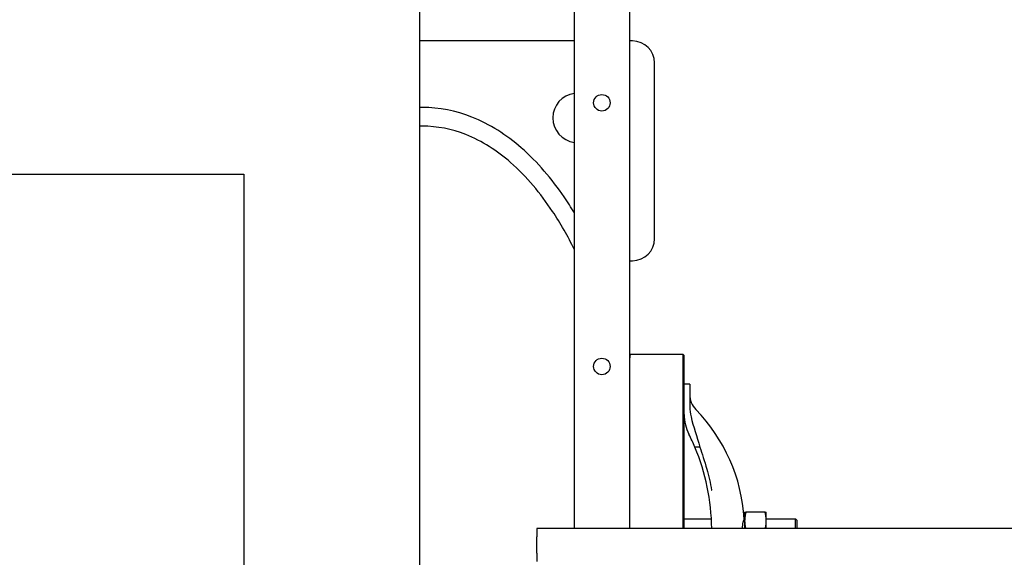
# Model space of a CAD drawing. Header units: inches. Extents: x 24 to 1128, y -74 to 748.
# Tile 402 of 557: x 692 to 737, y 283 to 308. Entities that reach past the tile are written whole.
import ezdxf

# ---------------------------------------------------------------- set-up
doc = ezdxf.new("R2010")
doc.units = ezdxf.units.IN
doc.header["$LTSCALE"] = 32
doc.header["$MEASUREMENT"] = 0
doc.layers.add('Visible (ANSI)', color=7, linetype='Continuous', lineweight=30)

msp = doc.modelspace()

# ---------------------------------------------------------------- linework, layer by layer
at = {"layer": 'Visible (ANSI)'}
for p, q in [((717.57905, 284.68016), (717.57905, 320.8695)), ((720.07905, 320.8695), (720.07905, 284.68016)), ((710.53905, 308.80516), (710.53905, 154.93966)), ((717.57905, 306.86766), (710.53905, 306.86766)), ((720.2242, 306.86766), (720.07905, 306.86766)), ((721.2242, 297.86766), (721.2242, 305.86766)), ((710.66405, 303.83928), (710.53905, 303.83928)), ((710.66405, 302.99005), (710.53905, 302.99005)), ((493.53905, 300.80516), (702.53905, 300.80516)), ((702.53905, 300.80516), (702.53905, 163.93966)), ((720.07905, 296.86766), (720.2242, 296.86766)), ((720.11736, 292.61766), (722.5104, 292.61766)), ((722.5104, 292.61766), (722.5729, 292.55516)), ((722.5104, 292.61765), (722.5104, 284.68016)), ((722.5729, 284.68016), (722.5729, 292.55515)), ((722.8229, 291.24266), (722.5729, 291.24266)), ((722.8229, 291.24266), (722.8229, 290.94216)), ((722.8229, 290.94216), (722.8229, 290.32114)), ((723.28596, 288.37908), (723.05965, 288.37908)), ((725.3229, 285.43016), (725.3229, 285.02391)), ((726.24829, 285.43016), (725.38151, 285.43016)), ((726.3069, 285.02391), (726.3069, 285.43016)), ((722.5729, 285.11766), (723.80994, 285.11766)), ((725.30699, 285.11766), (725.3229, 285.11766)), ((725.3229, 285.02391), (725.3229, 284.68016)), ((726.3069, 285.11766), (727.6354, 285.11766)), ((726.3069, 284.68016), (726.3069, 285.02391)), ((727.6979, 285.05516), (727.6354, 285.11766)), ((727.6354, 284.68016), (727.6354, 285.11766)), ((727.6979, 285.05516), (727.6979, 284.68016)), ((755.36905, 284.68016), (715.86905, 284.68016)), ((715.86905, 284.68016), (715.86905, 284.30516)), ((715.86905, 283.55516), (715.86905, 284.30516)), ((715.86905, 283.55516), (715.86905, 283.18016))]:
    msp.add_line(p, q, dxfattribs=at)
for centre in [(718.82905, 304.05516), (718.82905, 304.05516), (718.82905, 292.05516), (718.82905, 292.05516)]:
    msp.add_circle(centre, 0.375, dxfattribs=at)
for centre, radius, start, end in [((720.2242, 305.86766), 1, 0, 90), ((717.7242, 303.36766), 1.125, 97.413027, 262.586973), ((720.2242, 297.86766), 1, 270, 0), ((723.8229, 290.78715), 1, 180, 224.117595), ((724.5729, 289.86766), 2, 180, 206.784996), ((717.4604, 284.61766), 7.8625, 3.646071, 44.117595), ((714.1729, 284.61766), 9.65, 22.941059, 26.784996), ((714.1729, 284.61766), 9.65, 0.371089, 22.941059)]:
    msp.add_arc(centre, radius, start, end, dxfattribs=at)
for points, knots in [([(717.57906, 299.03944), (717.43018, 299.28662), (717.27497, 299.52934), (716.5563, 300.5832), (715.90903, 301.35277), (714.49163, 302.58881), (713.73841, 303.07753), (712.189, 303.68767), (711.43579, 303.83928), (710.66405, 303.83928)], [-22.3242414, -22.3242414, -22.3242414, -22.3242414, -20.14905615, -20.14905615, -12.6577515, -12.6577515, -5.88066707, -5.88066707, 0, 0, 0, 0]), ([(717.57907, 297.37839), (717.28126, 297.97732), (716.95028, 298.56038), (716.04358, 299.9255), (715.40926, 300.69626), (714.06712, 301.86705), (713.38661, 302.3115), (712.00438, 302.85586), (711.34289, 302.99005), (710.66405, 302.99005)], [-23.70909892, -23.70909892, -23.70909892, -23.70909892, -18.68870187, -18.68870187, -11.29271074, -11.29271074, -5.17271661, -5.17271661, 0, 0, 0, 0]), ([(720.11736, 292.61766), (720.11736, 292.61766), (720.11705, 292.61532), (720.11641, 292.61064), (720.11641, 292.6106), (720.1164, 292.61056), (720.1164, 292.61052), (720.116, 292.60758), (720.11548, 292.60374), (720.11485, 292.599), (720.11468, 292.59777), (720.11451, 292.59648), (720.11433, 292.59514), (720.11431, 292.59501), (720.11429, 292.59489), (720.11428, 292.59476), (720.11262, 292.58246), (720.1103, 292.56519), (720.10732, 292.54296), (720.10712, 292.54142), (720.10691, 292.53986), (720.10669, 292.53827), (720.10664, 292.53782), (720.10658, 292.53738), (720.10652, 292.53693), (720.10492, 292.525), (720.10315, 292.51173), (720.10121, 292.49713), (720.10112, 292.49647), (720.10103, 292.49579), (720.10094, 292.49512), (720.09908, 292.48112), (720.09706, 292.46593), (720.09489, 292.44953), (720.09244, 292.43103), (720.0898, 292.41099), (720.08696, 292.38942), (720.0868, 292.38817), (720.08663, 292.3869), (720.08646, 292.38563), (720.08412, 292.36779), (720.08165, 292.34891), (720.07905, 292.32901)], [0.7140842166, 0.7140842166, 0.7140842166, 0.7140842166, 0.7213771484, 0.7213771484, 0.7213771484, 0.721438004, 0.721438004, 0.721438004, 0.7259780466, 0.7259780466, 0.7259780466, 0.7271517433, 0.7271517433, 0.7271517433, 0.7272610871, 0.7272610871, 0.7272610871, 0.7379006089, 0.7379006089, 0.7379006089, 0.7386382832, 0.7386382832, 0.7386382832, 0.7388435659, 0.7388435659, 0.7388435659, 0.7443394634, 0.7443394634, 0.7443394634, 0.7445913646, 0.7445913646, 0.7445913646, 0.7498183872, 0.7498183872, 0.7498183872, 0.7557142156, 0.7557142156, 0.7557142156, 0.7560582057, 0.7560582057, 0.7560582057, 0.7608961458, 0.7608961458, 0.7608961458, 0.7608961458]), ([(722.82476, 290.23034), (722.83144, 290.07211), (722.85559, 289.91412), (722.98188, 289.32303), (723.15676, 288.86293), (723.28596, 288.37908)], [0.22095062, 0.22095062, 0.22095062, 0.22095062, 1.4278888, 1.4278888, 4.83429221, 4.83429221, 4.83429221, 4.83429221]), ([(723.28596, 288.37908), (723.3889, 288.07665), (723.49731, 287.74853), (723.68667, 287.06747), (723.76125, 286.7511), (723.82188, 286.4242), (723.82239, 286.42145), (723.8229, 286.41871)], [4.35034678, 4.35034678, 4.35034678, 4.35034678, 6.19829278, 6.19829278, 7.82646919, 7.82646919, 7.84026673, 7.84026673, 7.84026673, 7.84026673]), ([(725.22001, 284.68016), (725.22123, 284.70651), (725.2232, 284.73254), (725.23102, 284.80799), (725.23865, 284.85511), (725.25662, 284.94422), (725.26701, 284.98501), (725.28598, 285.0529), (725.29437, 285.07924), (725.30252, 285.10434), (725.3045, 285.11025), (725.30653, 285.1163), (725.30696, 285.1176), (725.30699, 285.11766), (725.30699, 285.11766), (725.30699, 285.11766)], [-7.90317319, -7.90317319, -7.90317319, -7.90317319, -7.69970356, -7.69970356, -7.3009728, -7.3009728, -6.86791992, -6.86791992, -6.42313067, -6.42313067, -6.20646758, -6.20646758, -6.05214122, -6.05214122, -6.04804852, -6.04804852, -6.04804852, -6.04804852])]:
    msp.add_open_spline(points, degree=3, knots=knots, dxfattribs=at)
for points in [[(720.07905, 292.64753), (720.09182, 292.63757), (720.10459, 292.62762), (720.11736, 292.61766)], [(722.8229, 290.32114), (722.8229, 290.29101), (722.82348, 290.2607), (722.82476, 290.23034)]]:
    msp.add_open_spline(points, degree=3, dxfattribs=at)
for points, weights in [([(725.3229, 285.43016), (725.3229, 285.43016), (725.38151, 285.43016)], [1, 1.0379548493, 1]), ([(725.38151, 285.43016), (725.3229, 285.21245), (725.3229, 285.02391)], [1, 1.0379548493, 1]), ([(726.3069, 285.02391), (726.3069, 285.21245), (726.24829, 285.43016)], [1, 1.0379548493, 1]), ([(726.24829, 285.43016), (726.3069, 285.43016), (726.3069, 285.43016)], [1, 1.0379548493, 1]), ([(725.3229, 285.02391), (725.3229, 284.86123), (725.36569, 284.68016)], [1, 1.0325806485, 1.00922648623]), ([(726.26411, 284.68016), (726.3069, 284.86123), (726.3069, 285.02391)], [1.00922648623, 1.0325806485, 1])]:
    msp.add_rational_spline(points, weights, degree=2, dxfattribs=at)

doc.saveas('drawing.dxf')
